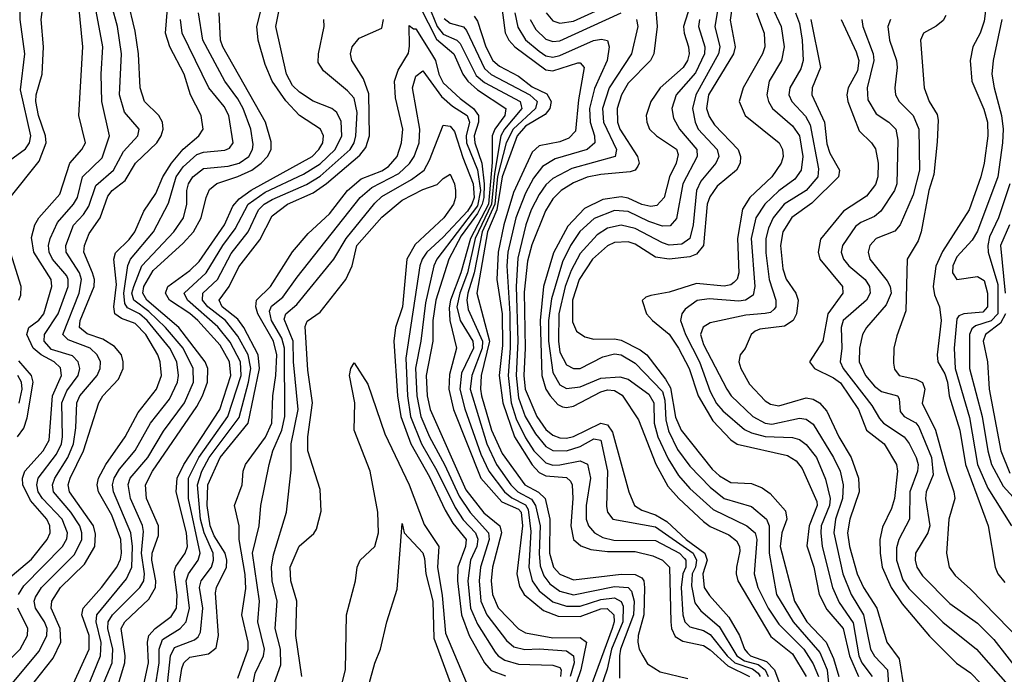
# Model space of a CAD drawing. Header units: inches. Extents: x 990535 to 1117859, y 769386 to 892122.
# Tile 610 of 656: x 1093073 to 1095949, y 810996 to 812910. Entities that reach past the tile are written whole.
import ezdxf

# ---------------------------------------------------------------- set-up
doc = ezdxf.new("R2010")
doc.units = ezdxf.units.IN
doc.header["$MEASUREMENT"] = 0
doc.layers.add('B0891', color=7, linetype='Continuous')

msp = doc.modelspace()

# ---------------------------------------------------------------- linework, layer by layer
at = {"layer": 'B0891', "color": 5}
for points, elevation in [([(1093045.2, 812390), (1093130, 812495.7), (1093149.7, 812550), (1093147.8, 812570), (1093127.2, 812630), (1093119.5, 812670), (1093120.6, 812690), (1093138.2, 812750), (1093142, 812830), (1093135.7, 812910), (1093145.9, 812990), (1093142.5, 813010), (1093101, 813061), (1093091.2, 813090), (1093091.9, 813210), (1093074, 813274), (1093079.1, 813310), (1093099.3, 813370), (1093100.1, 813390), (1093070.2, 813490)], 3220), ([(1093032.4, 812490), (1093090, 812532.1), (1093101.4, 812550), (1093105.4, 812570), (1093075, 812705), (1093087.6, 812810), (1093074.4, 812910), (1093075.5, 812990), (1093055.7, 813035.7)], 3240), ([(1093467.7, 810950), (1093480.2, 811030), (1093479.9, 811070), (1093490, 811098.6), (1093541.8, 811130), (1093559.3, 811150), (1093568.5, 811190), (1093558.8, 811270), (1093565.7, 811290), (1093593.9, 811330), (1093599.4, 811350), (1093565.3, 811510), (1093566.1, 811570), (1093595.9, 811630), (1093680.8, 811750), (1093719.4, 811870), (1093717.4, 811910), (1093687.4, 811967.4), (1093651.9, 812011.9), (1093562.4, 812090), (1093552.7, 812110), (1093617.5, 812170), (1093665.9, 812250), (1093702.1, 812297.9), (1093740.1, 812370), (1093790, 812405.8), (1093901.9, 812458.1), (1093950, 812488.3), (1093994.1, 812530), (1094013.8, 812570), (1094011.8, 812611.8), (1093998.6, 812638.6), (1093984.7, 812650), (1093930, 812671.6), (1093890, 812697.9), (1093870, 812717.4), (1093852.1, 812750), (1093820.6, 812890), (1093850, 813037.7)], 2960), ([(1095123.5, 813010), (1095102.9, 812890), (1095117.6, 812830), (1095114.2, 812810), (1095047.6, 812690), (1095038.1, 812650), (1095045.6, 812610), (1095054.6, 812590), (1095110, 812530), (1095114.5, 812510), (1095105.8, 812490), (1095062.7, 812437.3), (1095049.4, 812410.6), (1095039.7, 812310), (1095030, 812270), (1095006.7, 812253.3), (1094970, 812250.9), (1094950, 812257.1), (1094870, 812299.1), (1094830, 812309), (1094790, 812300.7), (1094759.2, 812280.8), (1094710, 812226.1), (1094683.5, 812176.5), (1094665.8, 812130), (1094647.6, 812050), (1094646.2, 811970), (1094650, 811937.8), (1094670, 811901.3), (1094690, 811890.5), (1094710, 811890.5), (1094775.7, 811924.3), (1094810, 811932.8), (1094830, 811929.8), (1094870, 811905.7), (1094950, 811822.9), (1094957.4, 811797.4), (1094960.5, 811740.5), (1094967.9, 811707.9), (1094993.7, 811653.7), (1095030, 811604.7), (1095090, 811543.2), (1095130, 811510.3), (1095210, 811486.7), (1095253.8, 811450), (1095262.2, 811430), (1095261.4, 811350), (1095283.2, 811230), (1095331.7, 811150), (1095410, 811060.6), (1095431.7, 811010), (1095443.4, 810890)], 3160), ([(1095162.8, 813010), (1095148.3, 812908.3), (1095162.6, 812830), (1095158, 812810), (1095084.5, 812690), (1095078.8, 812650), (1095086.3, 812626.3), (1095101.8, 812601.8), (1095171, 812530), (1095177.7, 812510), (1095176.9, 812490), (1095166.8, 812470), (1095110, 812422.6), (1095088.2, 812391.8), (1095081.1, 812370), (1095069.6, 812250), (1095050, 812223.8), (1095030, 812216.9), (1094970, 812209.8), (1094930, 812215.8), (1094870, 812253.7), (1094850, 812260.6), (1094810, 812258), (1094790, 812248.3), (1094745.5, 812210), (1094707.2, 812150), (1094687, 812090), (1094687, 812027), (1094699.1, 811999.1), (1094723, 811983), (1094750, 811975.8), (1094810, 811976.9), (1094830, 811973), (1094884.8, 811944.8), (1094904.1, 811930), (1094958.9, 811858.9), (1094973.3, 811833.3), (1094988.1, 811748.1), (1095004.4, 811710), (1095095.5, 811595.5), (1095116.4, 811576.4), (1095150, 811557.2), (1095210, 811553.6), (1095241.6, 811541.6), (1095264.8, 811524.8), (1095310, 811473.9), (1095313.3, 811450), (1095299.3, 811410), (1095294.3, 811370), (1095336, 811210), (1095371.8, 811150), (1095428.5, 811090), (1095450, 811042.6), (1095465.1, 810990)], 3180), ([(1093096, 810950), (1093170, 811043.8), (1093193, 811090), (1093191, 811130), (1093164.7, 811190), (1093166.3, 811210), (1093192.2, 811250), (1093261.9, 811318.1), (1093292.2, 811370), (1093294.2, 811405.8), (1093287.8, 811430), (1093218.3, 811530), (1093214.7, 811550), (1093220.1, 811570), (1093259.4, 811650), (1093304.3, 811790), (1093315.7, 811810), (1093361.3, 811858.7), (1093374.5, 811890), (1093375.3, 811910), (1093369.6, 811930), (1093350, 811954.9), (1093316, 811976), (1093270, 811991.8), (1093247.8, 812010), (1093249.6, 812030), (1093290.3, 812130), (1093290.8, 812150), (1093285.2, 812170), (1093260.3, 812230), (1093261.5, 812250), (1093275.4, 812284.6), (1093307.9, 812330), (1093330, 812393.3), (1093342.9, 812410), (1093380.8, 812439.2), (1093410.8, 812490), (1093473.1, 812550), (1093485.9, 812570), (1093491.7, 812590), (1093489.9, 812610), (1093479.4, 812630), (1093436.9, 812670), (1093425, 812710), (1093419.4, 812810), (1093410, 812876.3), (1093387.1, 812970)], 3120), ([(1093432.6, 810952.6), (1093448.5, 811030), (1093446, 811090), (1093450.3, 811109.7), (1093468, 811130), (1093514.7, 811165.3), (1093530.3, 811189.7), (1093532.4, 811227.7), (1093523.8, 811296.2), (1093528.4, 811311.6), (1093556.1, 811350), (1093563.1, 811370), (1093560.3, 811410), (1093529.7, 811530), (1093533, 811570), (1093552.5, 811610), (1093657.2, 811770), (1093689.8, 811870), (1093685.6, 811910), (1093658.1, 811958.1), (1093593.5, 812030), (1093570, 812050.8), (1093510, 812090), (1093498.5, 812110), (1093505.7, 812130), (1093570, 812176.6), (1093596.7, 812203.3), (1093671.1, 812310), (1093695.5, 812364.5), (1093713.8, 812386.2), (1093748.7, 812411.3), (1093926.6, 812510), (1093946.8, 812530), (1093958.1, 812550), (1093960.5, 812570), (1093951.3, 812590), (1093890, 812629.6), (1093850, 812672.6), (1093809.7, 812730), (1093790, 812778.3), (1093769.7, 812850), (1093765.7, 812890), (1093790.2, 812989.8)], 2980), ([(1094217.2, 812997.2), (1094290, 812852.2), (1094340.9, 812810), (1094367.1, 812750), (1094381.4, 812730), (1094410, 812704.2), (1094492.3, 812650), (1094489.8, 812630), (1094460.8, 812590), (1094453, 812570), (1094452.6, 812492.6), (1094442.2, 812370), (1094389, 812270), (1094361, 812170), (1094331.1, 812090), (1094327.2, 812067.2), (1094329.2, 812030), (1094348.9, 811950), (1094327.8, 811872.2), (1094326.5, 811830), (1094340.1, 811770), (1094419.5, 811570), (1094480.8, 811500.8), (1094530, 811478.9), (1094537.3, 811470), (1094541.1, 811430), (1094524.4, 811290), (1094533, 811253), (1094546.7, 811230), (1094602.8, 811182.8), (1094645.9, 811165.9), (1094710, 811165.3), (1094770, 811188.2), (1094788.9, 811188.9), (1094808, 811170), (1094808.7, 811150), (1094802.8, 811130), (1094736.7, 810950)], 2920), ([(1094256.6, 812976.6), (1094291.9, 812890), (1094310, 812867.5), (1094350, 812850), (1094359.6, 812839.6), (1094406.3, 812746.3), (1094430, 812725.7), (1094534.1, 812670), (1094537.8, 812657.8), (1094539.1, 812650), (1094488.7, 812590), (1094477.9, 812570), (1094459.8, 812460.2), (1094450.8, 812370), (1094403.5, 812270), (1094380.6, 812170), (1094358.5, 812110), (1094349.8, 812070), (1094359, 812030), (1094396, 811970), (1094398.2, 811950), (1094363.4, 811876.6), (1094358.1, 811830), (1094372.5, 811772.5), (1094419.6, 811639.6), (1094443.2, 811590), (1094488.5, 811530), (1094510, 811512.5), (1094550, 811492.2), (1094558.1, 811478.1), (1094566.1, 811413.9), (1094559.8, 811310), (1094569.8, 811270), (1094590, 811240.3), (1094630, 811208.4), (1094670, 811195.6), (1094710, 811195.8), (1094770, 811215.5), (1094810, 811219.5), (1094829.1, 811209.1), (1094835.7, 811195.7), (1094834.5, 811150), (1094801, 811070), (1094788.5, 811011.5), (1094760.7, 810930)], 2940), ([(1095037.1, 812970), (1095011.7, 812890), (1095013.1, 812870), (1095025.9, 812830), (1095028.1, 812810), (1095023.6, 812790), (1095010.2, 812769.8), (1094943.9, 812710), (1094916.7, 812670), (1094902.7, 812630), (1094904.1, 812610), (1094912.7, 812590), (1094933.2, 812570), (1094990.9, 812530.9), (1094995.6, 812515.6), (1094990.3, 812490), (1094971.2, 812450), (1094955.3, 812390), (1094933.7, 812366.3), (1094916.3, 812363.7), (1094890, 812369.1), (1094850, 812388.2), (1094830, 812392.1), (1094775.7, 812384.3), (1094722.6, 812357.4), (1094673.5, 812306.5), (1094631.6, 812228.4), (1094603.1, 812130), (1094592.6, 812030), (1094597.8, 811870), (1094609.9, 811830), (1094622.2, 811810), (1094645, 811785), (1094658.6, 811778.6), (1094670, 811775.9), (1094690, 811779.8), (1094770, 811822.2), (1094790, 811827.8), (1094810, 811825.6), (1094832.7, 811812.7), (1094879.8, 811739.8), (1094930.8, 811610.8), (1094966.2, 811546.2), (1094998.1, 811510), (1095070, 811442.6), (1095090, 811428), (1095143.8, 811403.8), (1095166.2, 811386.2), (1095175.4, 811370), (1095176.1, 811356.1), (1095166.3, 811310), (1095165.1, 811290), (1095170.3, 811270), (1095267.2, 811107.2), (1095330, 811056.4), (1095369.6, 810990)], 3120), ([(1095900.7, 812990), (1095890, 812905.3), (1095878.1, 812870), (1095856.7, 812830), (1095848.9, 812790), (1095854.1, 812730), (1095888.5, 812648.5), (1095899.2, 812610), (1095900.6, 812570), (1095890.1, 812490.1), (1095880.3, 812450), (1095845.8, 812354.2), (1095767.8, 812232.2), (1095749, 812189), (1095740.5, 812130), (1095745, 812105), (1095759.1, 812070), (1095764.7, 812030), (1095752.6, 811930), (1095754.5, 811910), (1095774.5, 811874.5), (1095782.3, 811850), (1095787.8, 811810), (1095819.1, 811710), (1095835.8, 811610), (1095901.6, 811430), (1095921.7, 811310), (1095929.8, 811290), (1095950, 811264.9)], 3420), ([(1093032.3, 811270), (1093106.8, 811333.2), (1093152.6, 811390), (1093161.7, 811410), (1093161.1, 811430), (1093151.8, 811450), (1093104.5, 811504.5), (1093081.4, 811550), (1093080.4, 811570), (1093087.7, 811590), (1093141.5, 811650), (1093159, 811681), (1093168.9, 811810), (1093194.8, 811870), (1093192.3, 811892.3), (1093173.4, 811910), (1093135.2, 811930), (1093112.3, 811950), (1093093.7, 811990), (1093099.8, 812010), (1093128.6, 812031.4), (1093143.5, 812050), (1093166.7, 812130), (1093164.5, 812150), (1093113.9, 812230), (1093107.3, 812272.7), (1093116.5, 812310), (1093128.5, 812330), (1093190, 812399.8), (1093219.1, 812490), (1093253.7, 812530), (1093264.6, 812550), (1093245.1, 812630), (1093257.5, 812830), (1093245.4, 812950)], 3180), ([(1093050.4, 810969.6), (1093130, 811063.7), (1093151.9, 811110), (1093152.7, 811130), (1093145, 811150), (1093119.2, 811190), (1093115.1, 811210), (1093118.5, 811221.5), (1093136.4, 811250), (1093233, 811347), (1093253.9, 811390), (1093254.4, 811410), (1093248, 811430), (1093222, 811470), (1093171.4, 811530), (1093168.3, 811550), (1093175.4, 811570), (1093213.4, 811630), (1093229.6, 811670), (1093237, 811717), (1093239.6, 811790), (1093248.8, 811810), (1093299.1, 811870), (1093307.8, 811890), (1093308.3, 811910), (1093299.1, 811930), (1093278.3, 811950), (1093213.9, 811973.9), (1093198.6, 811990), (1093246.8, 812110), (1093253.5, 812150), (1093247.4, 812170), (1093208.9, 812230), (1093207.5, 812250), (1093230, 812308.7), (1093259.5, 812340.5), (1093275, 812365), (1093295.3, 812424.8), (1093346.6, 812470), (1093375.9, 812524.1), (1093417.9, 812570), (1093421.7, 812590), (1093379.2, 812639.2), (1093364.6, 812690), (1093370.5, 812810), (1093357.9, 812890), (1093341.6, 812950)], 3140), ([(1093069.1, 811230), (1093084.9, 811255.1), (1093198.1, 811370), (1093210, 811392.2), (1093212.2, 811410), (1093196.3, 811450), (1093139.3, 811510), (1093126.9, 811530), (1093122.3, 811550), (1093126.9, 811570), (1093179.8, 811640.2), (1093194.9, 811670), (1093198, 811690), (1093195.4, 811790), (1093210, 811825.2), (1093243.3, 811870), (1093248.5, 811890), (1093243.8, 811910), (1093227, 811927), (1093165.9, 811945.9), (1093144.2, 811970), (1093145.1, 811990), (1093184.6, 812050), (1093214.2, 812130), (1093214.5, 812150), (1093210, 812160.6), (1093168.1, 812210), (1093158.5, 812230), (1093156.5, 812250), (1093161.3, 812270), (1093183.5, 812316.5), (1093229.6, 812370), (1093241.2, 812390), (1093256.1, 812450), (1093313.9, 812506.1), (1093335.1, 812570), (1093312.6, 812670), (1093310.2, 812750), (1093315.1, 812830), (1093293.2, 812950)], 3160), ([(1093230, 810969.6), (1093275.6, 811070), (1093275.8, 811110), (1093254, 811170), (1093258.1, 811190), (1093312.1, 811250), (1093356.5, 811310), (1093366.9, 811333.1), (1093370.5, 811350), (1093367.9, 811390), (1093341.4, 811461.4), (1093302.7, 811530), (1093299.1, 811550), (1093302.4, 811570), (1093323.9, 811610), (1093380.4, 811690), (1093418.5, 811761.5), (1093472.7, 811830), (1093486.6, 811870), (1093483.3, 811910), (1093476.2, 811930), (1093441.2, 811990), (1093410, 812021.5), (1093370, 812036.6), (1093350.3, 812050.3), (1093347.8, 812070), (1093355.2, 812135.2), (1093348.1, 812210), (1093352.1, 812227.9), (1093392.5, 812267.5), (1093408.9, 812290), (1093435, 812350), (1093470, 812401.6), (1093491.1, 812450), (1093516.4, 812490), (1093550, 812531), (1093596.2, 812570), (1093608.2, 812590), (1093602.4, 812630), (1093571.2, 812690), (1093553, 812750), (1093511.3, 812830), (1093498.1, 812870), (1093506.4, 812966.4)], 3080), ([(1094479.4, 812959.4), (1094491, 812871), (1094501.2, 812850), (1094518.5, 812830), (1094610, 812762.5), (1094630, 812760.5), (1094703.3, 812783.4), (1094710, 812783.6), (1094721, 812770), (1094704.6, 812675.4), (1094696, 812584), (1094676.8, 812563.2), (1094650, 812552.7), (1094590, 812540.6), (1094570, 812522.4), (1094515.4, 812404.6), (1094487, 812310), (1094470.3, 812230), (1094466.3, 812150), (1094481.6, 812050), (1094482.9, 811957.1), (1094473.4, 811870), (1094483.6, 811790), (1094517.8, 811690), (1094570, 811608.3), (1094590, 811586), (1094610, 811576.1), (1094670, 811571.3), (1094681.2, 811561.2), (1094686.2, 811550), (1094688.4, 811510), (1094682.1, 811430), (1094690.8, 811390), (1094711.9, 811371.9), (1094741.4, 811361.4), (1094790, 811355.5), (1094870, 811355.7), (1094922.3, 811342.3), (1094950.6, 811330), (1094970.4, 811310), (1094974.6, 811150), (1094976.9, 811130), (1094987.1, 811107.1), (1095010, 811093.5), (1095070, 811080.3), (1095090, 811068.1), (1095141, 811021), (1095204, 810990)], 3020), ([(1094929.8, 812949.8), (1094935, 812890), (1094924.8, 812810), (1094915.1, 812790), (1094850, 812724.1), (1094831, 812690), (1094817.9, 812650), (1094818.6, 812610), (1094825.2, 812590), (1094877.6, 812510), (1094882.5, 812490), (1094878.3, 812481.7), (1094870.4, 812469.6), (1094855.4, 812464.6), (1094770, 812457.4), (1094730, 812449.1), (1094690, 812432.5), (1094654, 812410), (1094630, 812386.1), (1094608.6, 812351.4), (1094568.9, 812251.1), (1094556.3, 812203.7), (1094546.2, 812113.7), (1094549, 811950), (1094545.6, 811870), (1094549.6, 811829.6), (1094583.3, 811750), (1094610, 811711.6), (1094630, 811695.2), (1094650, 811687.6), (1094670, 811687), (1094690, 811691), (1094770, 811730), (1094790, 811725.8), (1094804.2, 811704.2), (1094852.2, 811530), (1094868.8, 811490), (1094890, 811475.8), (1094930, 811462.6), (1094963, 811443), (1095019.4, 811390), (1095074, 811350), (1095081.1, 811330), (1095068.3, 811290), (1095072.2, 811250), (1095087.1, 811227.1), (1095143.8, 811163.8), (1095175.6, 811110), (1095189.7, 811070), (1095198.9, 811058.9), (1095207.7, 811050), (1095253.9, 811033.9), (1095277, 811010), (1095321.8, 810890)], 3080), ([(1094610.4, 812930), (1094630, 812906.6), (1094650, 812899.5), (1094690, 812905.3), (1094817.1, 812962.9)], 3080), ([(1095269.1, 812950), (1095297.3, 812890), (1095305.4, 812830), (1095298.3, 812790), (1095261.5, 812730), (1095255.2, 812690), (1095259.7, 812670), (1095271.6, 812650), (1095330, 812599.5), (1095350, 812570.1), (1095359.9, 812510), (1095355.7, 812470), (1095336.9, 812443.1), (1095290, 812409), (1095249.3, 812370.7), (1095222.6, 812330), (1095209.4, 812270), (1095220.3, 812130), (1095215.5, 812104.5), (1095192.9, 812090), (1095173, 812087), (1095086.3, 812093.7), (1095051.4, 812088.6), (1095016.3, 812063.7), (1095006.3, 812050), (1095003.2, 812030), (1095017.6, 811990), (1095058.6, 811910), (1095090, 811823.1), (1095108.1, 811788.1), (1095126.3, 811766.3), (1095190, 811711.7), (1095210, 811702.3), (1095250, 811691.3), (1095330, 811688.1), (1095350, 811682.6), (1095370, 811668.3), (1095400.2, 811630), (1095426.6, 811566.6), (1095440.4, 811510), (1095437.7, 811490), (1095414.1, 811430), (1095412.5, 811410), (1095417.1, 811370), (1095446.4, 811250), (1095465.9, 811205.9), (1095506.9, 811146.9), (1095523.6, 811050), (1095532.8, 811030), (1095562.3, 810990)], 3240), ([(1093275.9, 810870), (1093342.8, 811030), (1093345.1, 811070), (1093329.7, 811130), (1093330.8, 811150), (1093344.1, 811170), (1093423.6, 811250), (1093435.5, 811270), (1093437.4, 811290), (1093428.7, 811350), (1093434.2, 811414.2), (1093431.1, 811431.1), (1093396.2, 811510), (1093389.2, 811550.8), (1093395.7, 811570), (1093446.5, 811630), (1093493.2, 811706.8), (1093554.2, 811790), (1093580.5, 811850), (1093579.5, 811890), (1093550.3, 811950), (1093499, 812010), (1093450, 812056.7), (1093406.1, 812090), (1093400.5, 812110), (1093405.8, 812130), (1093429.5, 812190.5), (1093522.5, 812290), (1093551.6, 812330), (1093560.9, 812370), (1093560.8, 812410), (1093565.9, 812430), (1093578.3, 812450), (1093610, 812475.1), (1093681.9, 812481.9), (1093713.9, 812490), (1093741.9, 812510), (1093753, 812530), (1093754.8, 812545.2), (1093747.9, 812590), (1093725.4, 812650), (1093710, 812678.7), (1093671.8, 812730), (1093607.4, 812850), (1093594.6, 812930)], 3040), ([(1093354, 810946), (1093380, 811030), (1093381.2, 811050), (1093368.9, 811130), (1093379.3, 811150), (1093450, 811215.8), (1093469.8, 811250), (1093470.4, 811270), (1093458.8, 811330), (1093460.1, 811350), (1093478.1, 811401.9), (1093477.8, 811430), (1093442.6, 811510), (1093440, 811550), (1093460.2, 811590), (1093590, 811779.4), (1093607.1, 811810), (1093621, 811850), (1093622.6, 811890), (1093614.6, 811910), (1093537.8, 812010), (1093443.9, 812090), (1093432.1, 812110), (1093435.7, 812130), (1093463, 812177), (1093550, 812256), (1093580, 812290), (1093602.9, 812330), (1093617.1, 812390), (1093627.1, 812412.9), (1093648.9, 812431.1), (1093710, 812450.8), (1093750.5, 812470), (1093777.9, 812490), (1093796.3, 812510), (1093807, 812530), (1093807.1, 812552.9), (1093790.7, 812610), (1093666.4, 812830), (1093659.5, 812850), (1093655.4, 812930)], 3020), ([(1094312.8, 812912.8), (1094330, 812899.8), (1094369.1, 812889.1), (1094378.1, 812878.1), (1094430, 812766.8), (1094450, 812749.3), (1094562.5, 812690), (1094584.4, 812670), (1094579.4, 812650), (1094513.7, 812590), (1094493.3, 812550), (1094468.6, 812451.4), (1094460.3, 812370), (1094423.9, 812290), (1094399.7, 812170), (1094381.4, 812110), (1094378.6, 812090), (1094382.8, 812062.8), (1094424.7, 811970), (1094423.8, 811950), (1094393.3, 811870), (1094388.4, 811830), (1094436.8, 811670), (1094465.4, 811610), (1094507, 811550), (1094528, 811530), (1094567.9, 811507.9), (1094579.6, 811490), (1094593.1, 811430), (1094589.7, 811349.7), (1094593.2, 811313.2), (1094604, 811284), (1094621.2, 811261.2), (1094650, 811239.8), (1094690, 811228.8), (1094810, 811253.3), (1094849.8, 811249.8), (1094859.4, 811239.4), (1094867.1, 811210), (1094865.9, 811170), (1094827.4, 811070), (1094824.4, 811050), (1094825, 810985)], 2960), ([(1094400.3, 812920.3), (1094410, 812905.5), (1094433.8, 812830), (1094454.9, 812790), (1094474.1, 812774.1), (1094530, 812744.8), (1094570, 812713.6), (1094612.6, 812692.6), (1094625.2, 812670), (1094621.3, 812650), (1094607.3, 812632.7), (1094550, 812598.7), (1094525.5, 812570), (1094482.2, 812450), (1094466.2, 812353.8), (1094439, 812290), (1094408.2, 812110), (1094445, 811970), (1094420.9, 811870), (1094418.2, 811830), (1094421.7, 811810), (1094450.6, 811710), (1094481.5, 811641.5), (1094547.9, 811550), (1094588.3, 811528.3), (1094607.5, 811510), (1094621.1, 811450), (1094620.4, 811350), (1094632.1, 811310), (1094650, 811288.7), (1094690, 811272.4), (1094830, 811289.5), (1094870, 811288), (1094890, 811278.5), (1094895.4, 811270), (1094897.7, 811250), (1094895.9, 811170), (1094879.2, 811110), (1094877.8, 811090), (1094881.9, 811070), (1094892.4, 811050), (1094906.8, 811026.8), (1094943.8, 811003.8), (1095024.1, 810984.1)], 2980), ([(1094518.5, 812930), (1094527.4, 812887.4), (1094550.6, 812850.6), (1094590, 812817.2), (1094610, 812804.2), (1094630, 812800), (1094650, 812804.8), (1094749, 812849), (1094772.4, 812852.4), (1094790, 812848.7), (1094794.3, 812830), (1094788.8, 812790), (1094751.4, 812708.6), (1094737.2, 812650), (1094738.6, 812610), (1094751.7, 812570), (1094752.3, 812550), (1094730.1, 812530), (1094637.1, 812502.9), (1094599.5, 812480.5), (1094573.9, 812446.1), (1094550, 812402.5), (1094522.2, 812330), (1094498.6, 812230), (1094495.6, 812190), (1094504.6, 812050), (1094504.9, 811950), (1094499.5, 811870), (1094508.7, 811790), (1094523, 811743), (1094550, 811687.3), (1094574.4, 811650), (1094610, 811614.4), (1094630, 811607.8), (1094650, 811608.3), (1094710, 811620.3), (1094730.9, 811610.9), (1094739.7, 811570), (1094727.7, 811490), (1094727.1, 811450), (1094734.2, 811430), (1094751.4, 811410), (1094776.2, 811396.2), (1094808.4, 811388.4), (1094930, 811387.2), (1094999.6, 811350), (1095015, 811335), (1095018.6, 811330), (1095018, 811310), (1095009.4, 811290), (1095005.3, 811250), (1095009.9, 811169.9), (1095015.8, 811150), (1095030, 811135.3), (1095070, 811124.7), (1095090, 811112.9), (1095139.6, 811050), (1095161.1, 811030), (1095212.7, 811012.7), (1095230, 810999.4), (1095235.6, 810990)], 3040), ([(1094563.8, 812910), (1094580.5, 812880.5), (1094610, 812853), (1094630, 812846), (1094650, 812848), (1094830, 812929.2)], 3060), ([(1095224.4, 812930), (1095247.5, 812870), (1095248.8, 812830), (1095242.1, 812810), (1095186.2, 812710), (1095174.7, 812670), (1095191.8, 812630), (1095291.3, 812550), (1095301.1, 812530), (1095302.4, 812510), (1095297.4, 812490), (1095269.6, 812450.4), (1095205.5, 812390), (1095184.4, 812355.6), (1095168.9, 812270), (1095173.3, 812170), (1095168.4, 812151.6), (1095158.9, 812141.1), (1095150, 812134.7), (1095130, 812130.7), (1095050, 812138.2), (1094970, 812113.4), (1094916.4, 812103.6), (1094901.4, 812098.6), (1094891.2, 812088.8), (1094903.9, 812050), (1094920.8, 812030), (1094970, 811990.1), (1094997, 811950), (1095027.7, 811890), (1095054.4, 811810), (1095097.1, 811737.1), (1095150, 811681.8), (1095168.6, 811668.6), (1095315.5, 811635.5), (1095340.8, 811620.8), (1095358.3, 811598.3), (1095401.2, 811501.2), (1095402.4, 811490), (1095378.5, 811430), (1095371.6, 811371.6), (1095392.6, 811310), (1095407.9, 811230), (1095430, 811185.5), (1095477.8, 811130), (1095496.4, 811050), (1095523.1, 810990)], 3220), ([(1095339.2, 812930), (1095350, 812898.5), (1095358.7, 812850), (1095361.2, 812790), (1095354.5, 812765.5), (1095321.8, 812710), (1095319.5, 812690), (1095327.9, 812670), (1095367.8, 812627.8), (1095382, 812602), (1095406.3, 812473.7), (1095403.6, 812450), (1095370, 812410.2), (1095306.1, 812370), (1095273.2, 812330), (1095259.6, 812300.4), (1095252.6, 812270), (1095251.7, 812228.3), (1095261.5, 812150), (1095281.3, 812090), (1095281.8, 812070), (1095276.9, 812063.1), (1095265.8, 812054.2), (1095250, 812050.6), (1095193.8, 812046.2), (1095090, 812023.9), (1095068.9, 812011.1), (1095061.6, 811990), (1095070, 811960.5), (1095137.8, 811830), (1095151, 811810), (1095214.4, 811750), (1095250, 811730.3), (1095270, 811727.6), (1095350, 811744.7), (1095370, 811742.1), (1095390, 811727.7), (1095449.8, 811630), (1095469, 811590), (1095477.7, 811550), (1095475.9, 811510), (1095455.7, 811450), (1095450.6, 811410), (1095476.9, 811290), (1095501.3, 811230), (1095537.5, 811170), (1095557.4, 811070), (1095569.6, 811049.5), (1095607.2, 811010), (1095611.7, 810950)], 3260), ([(1095778.1, 812921.9), (1095770, 812907.5), (1095750, 812890.6), (1095712.8, 812870), (1095703.6, 812850), (1095714.7, 812710), (1095729.4, 812670.6), (1095752.2, 812632.2), (1095755.5, 812615.5), (1095752.8, 812552.8), (1095742.6, 812457.4), (1095728.5, 812410), (1095705.8, 812290), (1095696.7, 812263.3), (1095664.8, 812210), (1095661.3, 812058.7), (1095634.3, 811985.7), (1095626.5, 811950), (1095625.3, 811905.3), (1095628.1, 811888.1), (1095641.8, 811870), (1095690, 811858.7), (1095710, 811849), (1095717, 811830), (1095709, 811789), (1095748.1, 811710), (1095780.4, 811590), (1095801.4, 811530), (1095804.5, 811510), (1095786.4, 811450), (1095780.1, 811350), (1095787.2, 811310), (1095805.3, 811285.3), (1095850, 811244.9), (1096001, 811090)], 3380), ([(1093267.7, 810950), (1093309, 811050), (1093310.6, 811089.4), (1093296.1, 811150), (1093298, 811170), (1093384.4, 811275.6), (1093400.4, 811310), (1093401.7, 811370), (1093397.3, 811410), (1093346.8, 811530), (1093343.9, 811550), (1093348.3, 811570), (1093364, 811596), (1093410, 811650.9), (1093455, 811730), (1093510, 811800.3), (1093533.4, 811850), (1093536.1, 811870), (1093531.3, 811910), (1093511.4, 811950), (1093445.2, 812030), (1093422.3, 812050), (1093387.2, 812067.2), (1093379.8, 812079.8), (1093376.6, 812110), (1093388.6, 812191.5), (1093396.3, 812210), (1093463.1, 812290), (1093507.1, 812372.9), (1093529.6, 812450), (1093550, 812479.9), (1093590, 812515.7), (1093610, 812522), (1093672.1, 812527.9), (1093685.5, 812534.5), (1093696.2, 812550), (1093683.6, 812630), (1093670, 812655.4), (1093625.3, 812710), (1093547.4, 812870), (1093542.7, 812910)], 3060), ([(1093502.9, 810950), (1093513.3, 811050), (1093525.1, 811074.9), (1093582.8, 811097.2), (1093594.2, 811105.8), (1093600.5, 811119.4), (1093607.7, 811190), (1093597.6, 811250), (1093603.2, 811270), (1093632.6, 811310), (1093639, 811330), (1093637.6, 811350), (1093611.5, 811410), (1093601, 811450), (1093592.5, 811550), (1093604.8, 811590), (1093625.9, 811630), (1093713.3, 811746.7), (1093741.4, 811850), (1093747.8, 811890), (1093740.4, 811930), (1093710, 811984.3), (1093673.5, 812030), (1093622.7, 812070), (1093606.7, 812090), (1093607.3, 812110), (1093650, 812150), (1093690, 812225.9), (1093740.3, 812290), (1093770, 812353.7), (1093786.3, 812370), (1093810, 812384.1), (1093910, 812428), (1093950, 812452.7), (1094037.7, 812530), (1094049.6, 812550), (1094054.5, 812570), (1094058.7, 812638.7), (1094050, 812680.2), (1094030, 812702), (1093959.9, 812759.9), (1093944.6, 812784.6), (1093945, 812810), (1093962.1, 812890), (1093960.6, 812910)], 2940), ([(1093539.6, 810970), (1093546.7, 811013.3), (1093552.2, 811030), (1093570, 811046.2), (1093623.9, 811056.1), (1093646.1, 811073.9), (1093653.5, 811110), (1093645, 811235), (1093647.5, 811250), (1093676.7, 811310), (1093677.9, 811330), (1093672.7, 811350), (1093641.1, 811401.1), (1093628.9, 811430), (1093620.5, 811490), (1093622.5, 811550), (1093658.1, 811630), (1093739.9, 811730), (1093773.1, 811890), (1093769.5, 811930), (1093727.3, 812010), (1093710, 812034.7), (1093664.2, 812070), (1093655, 812090), (1093684.7, 812130), (1093713.1, 812186.9), (1093774.2, 812265.8), (1093810, 812336), (1093855.4, 812370), (1093930, 812403.6), (1093969, 812431), (1094066.6, 812513.4), (1094083.7, 812536.3), (1094094.7, 812570), (1094092.5, 812692.5), (1094076.5, 812736.5), (1094043.2, 812790), (1094038.9, 812810), (1094044.2, 812830), (1094064.7, 812855.3), (1094130, 812884.6), (1094135.5, 812910)], 2920), ([(1093710, 810985.6), (1093740.5, 811070), (1093740.3, 811090), (1093721.8, 811170), (1093732.8, 811247.2), (1093731.7, 811288.3), (1093714, 811390), (1093713.9, 811430), (1093700.3, 811490), (1093722.8, 811550), (1093725.6, 811590), (1093731.9, 811610), (1093790.5, 811689.5), (1093809.4, 811730), (1093811.8, 811810), (1093820.8, 811870), (1093823.4, 811930), (1093814.2, 811970), (1093768.7, 812050), (1093762.4, 812070), (1093764.5, 812090), (1093805.5, 812130), (1093870, 812231), (1093915.7, 812284.3), (1093978, 812342), (1094030, 812410.3), (1094070, 812444.4), (1094130, 812468.2), (1094150, 812480.7), (1094174.8, 812510), (1094187.7, 812550), (1094192.1, 812590), (1094170, 812681), (1094167.9, 812730), (1094178.3, 812761.7), (1094208, 812812), (1094211.7, 812831.7), (1094210, 812892.4), (1094222.8, 812882.8), (1094230, 812882.8), (1094275.1, 812810), (1094287.1, 812790), (1094297.4, 812750), (1094310, 812725.2), (1094358.8, 812678.8), (1094398.2, 812650), (1094412.7, 812630), (1094412.4, 812610), (1094400.5, 812570), (1094402.1, 812550), (1094422.9, 812490), (1094429.4, 812430), (1094428.6, 812390), (1094423.4, 812370), (1094410, 812343.5), (1094362.6, 812277.4), (1094326.5, 812210), (1094288.1, 812090), (1094279.2, 812030), (1094279.3, 811970), (1094259.8, 811870), (1094263.1, 811810), (1094272.1, 811770), (1094375.6, 811535.6), (1094428.7, 811468.7), (1094474.9, 811430), (1094479.9, 811410), (1094453.7, 811310), (1094449.9, 811270), (1094453.5, 811230), (1094470.5, 811190.5), (1094530, 811129.7), (1094550, 811117.5), (1094630, 811103.1), (1094710, 811104), (1094728.7, 811090), (1094711.6, 811010), (1094684.4, 810930)], 2880), ([(1094874.2, 812910), (1094878.7, 812890), (1094859.5, 812810), (1094794.6, 812710), (1094774.8, 812650), (1094777.7, 812610), (1094815.7, 812530), (1094812.3, 812510), (1094685.8, 812474.2), (1094630, 812445.2), (1094610, 812427), (1094590, 812399), (1094566.4, 812353.6), (1094551, 812310), (1094527.3, 812212.7), (1094522.5, 812130), (1094527.5, 811970), (1094523.1, 811870), (1094530, 811804.7), (1094548.8, 811750), (1094579.3, 811699.3), (1094610, 811662.5), (1094630, 811650.9), (1094670, 811649.3), (1094710, 811662.1), (1094750, 811684.4), (1094770, 811681.2), (1094790, 811590), (1094786.7, 811486.7), (1094790.1, 811470), (1094805.5, 811450), (1094930, 811427.8), (1095040.2, 811350), (1095049.2, 811330), (1095046.6, 811310), (1095037.2, 811290), (1095034.6, 811254.6), (1095045.2, 811205.2), (1095061.9, 811181.9), (1095116.3, 811136.3), (1095167.8, 811050), (1095190, 811036.3), (1095230, 811025.1), (1095250.3, 811010), (1095259, 810990)], 3060), ([(1095058, 812910), (1095055.3, 812890), (1095074.1, 812830), (1095073, 812810), (1095046.2, 812753.8), (1094990.1, 812690), (1094977.2, 812650), (1094982.2, 812622.2), (1094999.9, 812590), (1095050.6, 812530), (1095051.6, 812510), (1095009.7, 812430.3), (1094991.4, 812328.6), (1094973, 812307), (1094950, 812306.3), (1094910, 812319.7), (1094850, 812348.5), (1094810, 812351.9), (1094751.1, 812328.9), (1094709.3, 812290.7), (1094681.2, 812250), (1094658.4, 812201.6), (1094626.3, 812093.7), (1094617.7, 812030), (1094617.6, 811970), (1094630, 811878.5), (1094650, 811842.6), (1094670, 811831.6), (1094710, 811836.5), (1094770, 811861.8), (1094825.4, 811865.4), (1094850, 811859.4), (1094910, 811815.6), (1094925.3, 811790), (1094925.7, 811730), (1094936.4, 811690), (1094966.4, 811626.4), (1094997, 811577), (1095030, 811539.6), (1095098, 811478), (1095196.4, 811430), (1095220.6, 811410), (1095225.7, 811390), (1095217.6, 811290), (1095228.9, 811250), (1095259.3, 811190), (1095290, 811142.9), (1095363.1, 811070), (1095390, 811027.3), (1095405.6, 810990)], 3140), ([(1095383.8, 812910), (1095411.6, 812770), (1095387.2, 812710), (1095386.4, 812690), (1095423.7, 812610), (1095430, 812547), (1095439.5, 812519.5), (1095467.2, 812470), (1095464.6, 812450), (1095386.4, 812373.6), (1095328.4, 812331.6), (1095301.8, 812290), (1095294.9, 812250), (1095301.7, 812181.7), (1095311.7, 812151.7), (1095340.1, 812110), (1095346.4, 812090), (1095341.4, 812050), (1095331.8, 812030), (1095306.4, 812013.6), (1095234.5, 812005.5), (1095220.9, 811999.1), (1095209.2, 811990), (1095191.5, 811948.5), (1095177.4, 811930), (1095173.4, 811910), (1095179, 811890), (1095204.6, 811844.6), (1095250, 811795.7), (1095265.7, 811785.7), (1095290, 811781.5), (1095370, 811804.1), (1095390, 811800.3), (1095409.1, 811790), (1095430, 811765.3), (1095465, 811690), (1095501.1, 811630), (1095522.8, 811570), (1095525.2, 811530), (1095497.9, 811450), (1095490.9, 811410), (1095496.7, 811370), (1095519.1, 811290), (1095537.3, 811250), (1095576.8, 811190), (1095606, 811090), (1095641.7, 811041.7), (1095656.6, 810950)], 3280), ([(1095472.5, 812910), (1095516, 812816), (1095523.4, 812790), (1095519.5, 812760.5), (1095492.5, 812710), (1095488.6, 812690), (1095492.1, 812670), (1095524.7, 812584.7), (1095560.7, 812550), (1095572.4, 812532.4), (1095580.3, 812490), (1095579.4, 812450), (1095572, 812428), (1095546.4, 812393.6), (1095478.9, 812350), (1095412.2, 812267.8), (1095405, 812230), (1095410.1, 812210), (1095476, 812130), (1095476.8, 812110), (1095432.8, 812050), (1095418.6, 811970), (1095379.8, 811910), (1095394.6, 811890), (1095450, 811863.3), (1095470, 811848.2), (1095523.1, 811770), (1095546, 811710), (1095597.3, 811670), (1095633.5, 811610), (1095637.2, 811590), (1095628.2, 811510), (1095619.3, 811480.6), (1095593.3, 811426.7), (1095585.4, 811390), (1095585.7, 811350), (1095592.4, 811310), (1095618.2, 811250), (1095650, 811202.4), (1095730, 811108.4), (1095808.8, 811028.8), (1095850, 811000.3), (1095880.5, 810970)], 3320), ([(1095532.6, 812910), (1095535.9, 812890), (1095565.6, 812810), (1095567.9, 812790), (1095548.6, 812710), (1095550, 812675.3), (1095574.2, 812634.2), (1095611.7, 812610), (1095631.7, 812590), (1095637.9, 812557.9), (1095634.9, 812430), (1095627.7, 812410), (1095588, 812350), (1095570, 812334.1), (1095530, 812316.9), (1095514.5, 812305.5), (1095476.1, 812250), (1095472.6, 812230), (1095478.6, 812210), (1095494.8, 812190), (1095541.9, 812150), (1095555.1, 812130), (1095556.6, 812110), (1095545.9, 812090), (1095478.3, 812030), (1095472.2, 812010), (1095474.4, 811950), (1095468.8, 811910), (1095478.5, 811890), (1095562, 811782), (1095583.7, 811743.7), (1095596, 811730), (1095656.6, 811690), (1095671.2, 811671.1), (1095691.6, 811630), (1095696.7, 811610), (1095695.2, 811590), (1095672.8, 811530), (1095672.1, 811450), (1095640.5, 811390), (1095633.7, 811366.3), (1095633.6, 811330), (1095652.1, 811272.1), (1095670, 811247.3), (1095769.1, 811149.1), (1095867.6, 811070), (1095972.6, 810950)], 3340), ([(1095616.4, 812910), (1095608.3, 812890), (1095613.6, 812850), (1095634.2, 812790), (1095636, 812770), (1095628.6, 812710), (1095631.1, 812690), (1095642, 812670), (1095682.8, 812630), (1095699.5, 812590), (1095701, 812470), (1095682.2, 812397.8), (1095644.1, 812310), (1095628.7, 812291.3), (1095574.5, 812270), (1095555.8, 812250), (1095551.3, 812230), (1095555.8, 812210), (1095606.6, 812146.6), (1095615.5, 812130), (1095618, 812110), (1095604, 812076), (1095546, 812010), (1095534.3, 811990), (1095525.4, 811950), (1095524.6, 811910), (1095543.6, 811870), (1095570, 811838.1), (1095590, 811823.4), (1095636.5, 811810), (1095641.6, 811801.6), (1095644.8, 811764.8), (1095656.6, 811750), (1095690, 811731.5), (1095699.4, 811719.4), (1095736.4, 811630), (1095741, 811579), (1095720.4, 811530), (1095718.5, 811510), (1095731, 811430), (1095725.8, 811410), (1095689.5, 811350.5), (1095688.2, 811330), (1095693.3, 811310), (1095710, 811283.9), (1095790, 811203.1), (1095870, 811146), (1095918, 811098), (1096031.9, 810951.9)], 3360), ([(1095941.6, 812910), (1095916.2, 812790), (1095912.7, 812750), (1095918.7, 812710), (1095940.5, 812630), (1095944.9, 812590), (1095943.9, 812550), (1095930.2, 812450), (1095870, 812291.6), (1095854.7, 812265.2), (1095810, 812216.3), (1095798.8, 812190), (1095796.9, 812170), (1095810, 812150.3), (1095870, 812159.2), (1095890, 812147), (1095899.9, 812110), (1095899.8, 812070), (1095885.5, 812054.5), (1095830, 812050), (1095816.1, 812043.9), (1095810, 812035.4), (1095802.5, 811950), (1095805.5, 811890), (1095847.1, 811747.1), (1095870.6, 811610), (1095900.8, 811540.8), (1095969.7, 811430)], 3440), ([(1093750, 810947.6), (1093760.6, 810999.4), (1093784.5, 811050), (1093787.8, 811070), (1093768.2, 811150), (1093773.2, 811210), (1093753.1, 811350), (1093772.5, 811430), (1093777.4, 811490), (1093800.9, 811610), (1093812.3, 811650), (1093838, 811710), (1093847.3, 811750), (1093845.7, 811950), (1093838.4, 811978.4), (1093808.1, 812030), (1093802.6, 812057.4), (1093807.9, 812072.1), (1093841.5, 812098.5), (1093882.8, 812157.2), (1094067.4, 812390), (1094100.8, 812419.2), (1094180.1, 812459.9), (1094211.1, 812488.9), (1094225.4, 812510), (1094239.2, 812550), (1094241.8, 812590), (1094220.3, 812710), (1094230, 812744.8), (1094250, 812759.8), (1094305.1, 812685.1), (1094336.6, 812656.6), (1094379.4, 812630), (1094386.1, 812610), (1094376.6, 812570), (1094377.6, 812550), (1094410, 812471), (1094418.2, 812410), (1094410, 812365.2), (1094291.4, 812210), (1094282.1, 812190), (1094257.9, 812082.1), (1094244.7, 811970), (1094228.5, 811891.5), (1094232.9, 811810), (1094244.7, 811750), (1094269.4, 811690), (1094313.5, 811610), (1094356.7, 811516.7), (1094388.9, 811468.9), (1094442.1, 811410), (1094443.9, 811390), (1094418.5, 811310), (1094414.7, 811270), (1094419.9, 811210), (1094437.2, 811170), (1094495.1, 811095.1), (1094516.4, 811076.4), (1094548.6, 811068.6), (1094590, 811071), (1094670, 811065), (1094690.7, 811050.7), (1094692.3, 811030), (1094680.7, 810990)], 2860), ([(1093794.4, 810910), (1093835.8, 811024.2), (1093834.6, 811070), (1093819.3, 811130), (1093824.4, 811210), (1093810.2, 811270), (1093808, 811310), (1093814.5, 811345.5), (1093851.9, 811470), (1093866, 811594), (1093865.6, 811670), (1093886.2, 811770), (1093872.6, 811910), (1093871.7, 811970), (1093845.2, 812034.8), (1093849.6, 812050), (1093882.5, 812077.5), (1093989.9, 812210), (1094026.5, 812270), (1094110, 812373.6), (1094130, 812392.6), (1094217.6, 812442.4), (1094253.7, 812470), (1094270, 812499), (1094310, 812601.5), (1094330, 812598.4), (1094342.5, 812582.5), (1094366.7, 812506.7), (1094397.7, 812430), (1094400.5, 812390), (1094393.8, 812370), (1094380.3, 812350), (1094310, 812273.9), (1094262.3, 812230), (1094248.2, 812210), (1094241, 812190), (1094200.1, 811919.9), (1094205, 811810), (1094214.1, 811750), (1094246.2, 811670), (1094291.6, 811591.6), (1094344.3, 811484.3), (1094368.2, 811448.2), (1094404.2, 811410), (1094411.3, 811391.3), (1094407.8, 811370), (1094389.1, 811330), (1094381.5, 811270), (1094389.9, 811190), (1094410, 811143), (1094461.6, 811061.6), (1094470.5, 811050), (1094490, 811037.5), (1094530, 811026.2), (1094630, 811023.2), (1094650, 811016), (1094653.9, 811010), (1094652.8, 810990)], 2840), ([(1093896.8, 810990), (1093878.9, 811110), (1093882.6, 811210), (1093864.9, 811270), (1093862.9, 811310), (1093889.3, 811370.7), (1093932, 811408), (1093939.5, 811420.5), (1093953.3, 811473.3), (1093950, 811536.3), (1093914.6, 811650), (1093914.7, 811690), (1093927.5, 811790), (1093914.3, 811885.7), (1093906.7, 812013.3), (1093912, 812028), (1093950, 812055.2), (1094025.1, 812150), (1094043.8, 812190), (1094057.9, 812250), (1094130, 812332.6), (1094190, 812382), (1094250, 812412.8), (1094292.5, 812427.5), (1094310, 812445.8), (1094330, 812458.3), (1094342.4, 812430), (1094345.6, 812410), (1094345.9, 812390), (1094339.5, 812370), (1094311.5, 812330), (1094227.7, 812252.3), (1094203.3, 812210), (1094190.9, 812070), (1094170.7, 812010), (1094165.3, 811970), (1094176.5, 811810), (1094185.9, 811750), (1094215.6, 811670), (1094270, 811573.1), (1094315.7, 811475.7), (1094338.1, 811438.1), (1094376.6, 811390), (1094374.7, 811370), (1094352.4, 811310), (1094351.5, 811270), (1094363.3, 811170), (1094385.7, 811110), (1094430.3, 811030.3), (1094450, 811007.5), (1094491.8, 810991.8)], 2820), ([(1095964.5, 812430), (1095931.5, 812330), (1095905.5, 812274.5), (1095900.4, 812250), (1095901.6, 812230), (1095930, 812135.8), (1095929.7, 812050.3), (1095910.4, 812029.7), (1095864.9, 812015.1), (1095854.3, 812005.7), (1095847.1, 811990), (1095846.8, 811890), (1095884.5, 811750), (1095900.5, 811650), (1095911.3, 811610), (1095945.8, 811545.8), (1096014.5, 811470)], 3460), ([(1095964.1, 812310), (1095937.4, 812250), (1095951.7, 812110)], 3480), ([(1093070.5, 812090), (1093075.7, 812104.3), (1093076.8, 812130), (1093046.6, 812226.6)], 3220), ([(1095952.4, 812050), (1095937.7, 812022.3), (1095893.3, 811990), (1095887.2, 811970), (1095899.7, 811910), (1095904.7, 811830), (1095938.8, 811650), (1095964.7, 811584.7)], 3480), ([(1093066.2, 811690), (1093084.5, 811715.5), (1093094.4, 811745.6), (1093112.2, 811850), (1093106.7, 811870), (1093070, 811912.2)], 3220), ([(1093993.9, 810890), (1094024, 811010), (1094027.3, 811170), (1094053.2, 811270), (1094058.5, 811310), (1094067.1, 811330), (1094109.6, 811370.4), (1094120.8, 811410), (1094118.8, 811470), (1094096.2, 811590), (1094049.3, 811710), (1094051.4, 811790), (1094035.9, 811870), (1094039.7, 811890), (1094050, 811906.4), (1094090, 811844.7), (1094139.3, 811699.3), (1094210, 811550), (1094254.1, 811434.1), (1094297.3, 811370), (1094293.5, 811310), (1094307, 811227), (1094316.6, 811116.6), (1094387.9, 810947.9)], 2780), ([(1093070.7, 811789.3), (1093079.9, 811830), (1093077.7, 811850), (1093067.7, 811870)], 3240), ([(1094079.7, 810920.3), (1094110, 811028.7), (1094127, 811070), (1094145, 811150), (1094175.2, 811244.8), (1094190, 811437.3), (1094195.8, 811410), (1094250, 811351.8), (1094255, 811335), (1094258.8, 811290), (1094279.7, 811210), (1094282.2, 811102.2), (1094330, 810972.4)], 2760), ([(1093021.3, 811018.7), (1093073.7, 811070), (1093095.9, 811110), (1093096.9, 811130), (1093067.1, 811190)], 3160)]:
    msp.add_lwpolyline(points, dxfattribs=dict(at, elevation=elevation))

doc.saveas('drawing.dxf')
